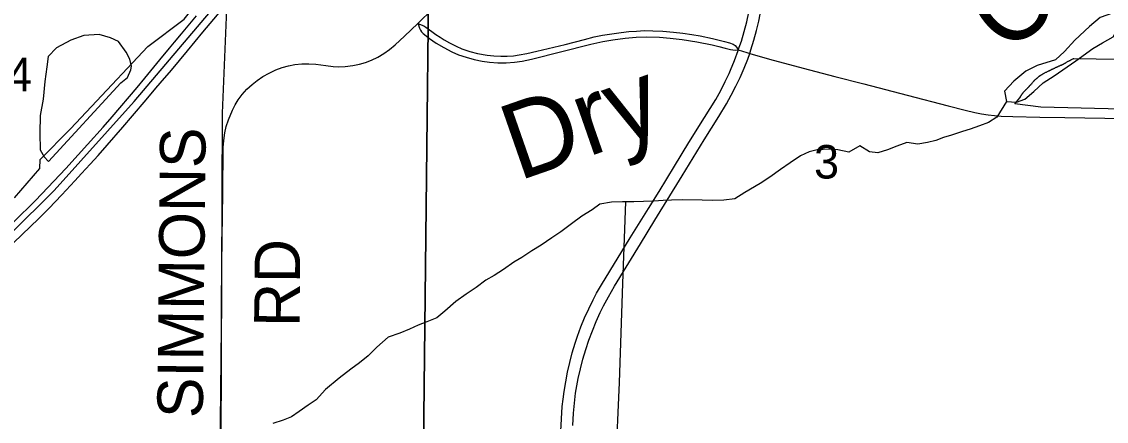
# Model space of a CAD drawing. Extents: x 0 to 34, y 0 to 22.
# Drawn here: x 4.977 to 6.331, y 16.982 to 17.482 of the extents above; entities that cross this region are included whole.
import ezdxf

# ---------------------------------------------------------------- set-up
doc = ezdxf.new("R2010")
doc.units = 0
for name, color, linetype in [('GM_X_City_Street', 7, 'Continuous'), ('GM_X_Corporation', 7, 'Continuous'), ('GM_X_County_Road', 7, 'Continuous'), ('GM_X_Interstate_Route', 7, 'Continuous'), ('GM_X_Minor_Lake', 7, 'Continuous'), ('GM_X_Minor_River', 7, 'Continuous'), ('GM_X_Minor_River_Text', 7, 'Continuous'), ('GM_X_Section_Text', 7, 'Continuous'), ('GM_X_Township_Road', 7, 'Continuous'), ('GM_X_Township_Road_Text', 7, 'Continuous'), ('SH_Text', 7, 'Continuous')]:
    doc.layers.add(name, color=color, linetype=linetype)

msp = doc.modelspace()

# ---------------------------------------------------------------- linework, layer by layer
at = {"layer": 'GM_X_City_Street'}
for points in [[(5.4713, 17.4795), (5.49, 17.4975)], [(5.2281, 17.3246), (5.2288, 17.3333), (5.2301, 17.3426), (5.2319, 17.3506), (5.2346, 17.3589), (5.2396, 17.3711), (5.2429, 17.3778), (5.2469, 17.3842), (5.2518, 17.3907), (5.2577, 17.3973), (5.2641, 17.4033), (5.2705, 17.4083), (5.2778, 17.4132), (5.2854, 17.4175), (5.2939, 17.4215), (5.3016, 17.4243), (5.3095, 17.4265), (5.3175, 17.428), (5.3262, 17.4288), (5.335, 17.429), (5.3437, 17.4284), (5.3561, 17.4267), (5.3653, 17.4256), (5.3727, 17.4253), (5.3806, 17.4257), (5.3898, 17.4268), (5.3983, 17.4286), (5.4059, 17.4308), (5.4134, 17.4337), (5.4212, 17.4375), (5.4286, 17.4418), (5.4357, 17.4468), (5.4428, 17.4527), (5.4545, 17.4637), (5.4713, 17.4795)], [(5.4713, 17.4795), (5.4715, 17.4788), (5.4734, 17.4735), (5.4743, 17.4712), (5.4758, 17.469), (5.4779, 17.4668), (5.4857, 17.4606), (5.4939, 17.4549), (5.5035, 17.4492), (5.5135, 17.4441), (5.522, 17.4404), (5.5314, 17.4371), (5.5416, 17.4343), (5.5513, 17.4323), (5.5605, 17.431), (5.5711, 17.4303), (5.5816, 17.4303), (5.5916, 17.431), (5.6014, 17.4323), (5.613, 17.4348), (5.687, 17.4537), (5.7022, 17.457), (5.7145, 17.4591), (5.7299, 17.4611), (5.7435, 17.4621), (5.7572, 17.4625), (5.7727, 17.4621), (5.7863, 17.4612), (5.8012, 17.4595), (5.8196, 17.4565), (5.8385, 17.4527), (5.8468, 17.4507), (5.8549, 17.4486), (5.8614, 17.447), (5.8643, 17.4464), (5.8674, 17.446), (5.8712, 17.4463)], [(5.4713, 17.4795), (5.4785, 17.4765), (5.4811, 17.4748), (5.4888, 17.4693), (5.4937, 17.4656), (5.4991, 17.4621), (5.5041, 17.4588), (5.5105, 17.4552), (5.519, 17.451), (5.5262, 17.4477), (5.5362, 17.4444), (5.5457, 17.4419), (5.5575, 17.4397), (5.5661, 17.4389), (5.5747, 17.4385), (5.5827, 17.4387), (5.5904, 17.4391), (5.5975, 17.44), (5.6071, 17.4418), (5.6197, 17.4446), (5.6551, 17.4532), (5.6791, 17.4594), (5.6914, 17.4625), (5.7016, 17.4647), (5.7106, 17.4661), (5.7249, 17.4681), (5.7344, 17.4692), (5.744, 17.4698), (5.7543, 17.4704), (5.7644, 17.4701), (5.7771, 17.4696), (5.7904, 17.4686), (5.8019, 17.4674), (5.8131, 17.4658), (5.8234, 17.464), (5.8389, 17.4606), (5.854, 17.4568), (5.8602, 17.4551), (5.8649, 17.4535), (5.8671, 17.4518), (5.8688, 17.4498), (5.8712, 17.4463)], [(5.8712, 17.4463), (5.882, 17.4431), (5.8854, 17.442), (5.9101, 17.4346), (5.9523, 17.4234), (5.9916, 17.4133), (6.0278, 17.4038), (6.0821, 17.3898), (6.1334, 17.3764), (6.1546, 17.371), (6.1667, 17.3682), (6.1748, 17.3665), (6.1833, 17.3652), (6.1911, 17.3643), (6.1992, 17.3636), (6.2141, 17.363), (6.2478, 17.3624), (6.2787, 17.3618), (6.3287, 17.3611), (6.3546, 17.3607), (6.3897, 17.3599), (6.4838, 17.3584)]]:
    msp.add_lwpolyline(points, dxfattribs=at)
at = {"layer": 'GM_X_Corporation'}
for points in [[(5.9989, 18.4296), (5.7852, 18.1748), (5.5419, 17.883), (5.4818, 17.8089), (5.2325, 17.5072), (5.2269, 17.3672), (5.225, 16.9563), (5.2221, 16.7098), (5.2215, 16.5659), (5.2182, 16.5527), (5.3703, 16.47), (5.4708, 16.4137), (5.474, 16.4118), (5.6191, 16.3275), (5.6252, 16.3229), (5.6296, 16.3186), (5.634, 16.3123), (5.7366, 16.2544)], [(4.9674, 17.2616), (4.9991, 17.2982), (4.9996, 17.3096), (5.0377, 17.3479), (5.0637, 17.3755), (5.1339, 17.4508), (5.1794, 17.4846), (5.2337, 17.5527), (5.3, 17.6471), (5.3229, 17.6836), (5.235, 17.6856), (5.2357, 17.7367), (5.2376, 17.8239), (5.2394, 17.8991), (5.0762, 17.9024), (4.9856, 17.9037), (4.9408, 17.9045)], [(6.4842, 17.369), (6.249, 17.3747), (6.2165, 17.3788), (6.2165, 17.3788), (6.2165, 17.3788), (6.2226, 17.3866), (6.2229, 17.387), (6.2233, 17.3876), (6.2235, 17.3879), (6.2241, 17.3889), (6.2243, 17.3892), (6.2245, 17.3895), (6.2247, 17.3898), (6.2249, 17.3902), (6.2251, 17.3905), (6.2255, 17.3911), (6.2258, 17.3915), (6.226, 17.3918), (6.2264, 17.3924), (6.2269, 17.393), (6.2271, 17.3933), (6.2274, 17.3936), (6.2276, 17.3939), (6.2279, 17.3942), (6.2284, 17.3947), (6.2286, 17.395), (6.2292, 17.3956), (6.2297, 17.3961), (6.23, 17.3964), (6.2302, 17.3967), (6.2305, 17.3969), (6.231, 17.3975), (6.2313, 17.3978), (6.2318, 17.3983), (6.2321, 17.3986), (6.2327, 17.3991), (6.2332, 17.3997), (6.2335, 17.3999), (6.234, 17.4005), (6.2343, 17.4008), (6.2348, 17.4013), (6.2351, 17.4016), (6.2353, 17.4019), (6.2359, 17.4024), (6.2361, 17.4027), (6.2367, 17.4032), (6.2369, 17.4035), (6.2372, 17.4038), (6.2374, 17.4041), (6.2379, 17.4046), (6.2382, 17.4049), (6.2386, 17.4055), (6.2389, 17.4059), (6.2391, 17.4062), (6.2393, 17.4065), (6.2396, 17.4068), (6.2398, 17.4071), (6.2403, 17.4076), (6.2406, 17.4079), (6.2412, 17.4084), (6.2415, 17.4087), (6.242, 17.4092), (6.2426, 17.4097), (6.2432, 17.4102), (6.2437, 17.4107), (6.244, 17.411), (6.2443, 17.4112), (6.2446, 17.4115), (6.2449, 17.4117), (6.2452, 17.412), (6.2454, 17.4123), (6.246, 17.4128), (6.2463, 17.413), (6.2469, 17.4135), (6.2472, 17.4137), (6.2475, 17.4139), (6.2478, 17.4142), (6.2483, 17.4145), (6.2485, 17.4146), (6.2488, 17.4148), (6.2491, 17.415), (6.2494, 17.4152), (6.2498, 17.4154), (6.2504, 17.4158), (6.2507, 17.416), (6.2511, 17.4162), (6.2514, 17.4164), (6.2517, 17.4166), (6.2521, 17.4168), (6.2524, 17.417), (6.2531, 17.4173), (6.2538, 17.4177), (6.2545, 17.418), (6.2552, 17.4184), (6.2558, 17.4187), (6.2565, 17.4191), (6.2572, 17.4194), (6.2579, 17.4197), (6.2586, 17.4201), (6.2593, 17.4204), (6.26, 17.4208), (6.2603, 17.4209), (6.2607, 17.4211), (6.261, 17.4212), (6.2617, 17.4216), (6.262, 17.4218), (6.2624, 17.4219), (6.2627, 17.4221), (6.2634, 17.4224), (6.2638, 17.4226), (6.2645, 17.4229), (6.2652, 17.4232), (6.2655, 17.4234), (6.2662, 17.4237), (6.2666, 17.4239), (6.2669, 17.4241), (6.2673, 17.4242), (6.268, 17.4246), (6.2683, 17.4247), (6.2687, 17.4249), (6.269, 17.425), (6.2693, 17.4252), (6.2697, 17.4254), (6.2701, 17.4255), (6.2704, 17.4257), (6.2707, 17.4258), (6.2711, 17.426), (6.2718, 17.4263), (6.2721, 17.4265), (6.2725, 17.4266), (6.2729, 17.4268), (6.2736, 17.4271), (6.2739, 17.4272), (6.2743, 17.4274), (6.2746, 17.4275), (6.2753, 17.4278), (6.2757, 17.428), (6.276, 17.4282), (6.2764, 17.4283), (6.277, 17.4287), (6.2774, 17.4289), (6.2777, 17.429), (6.2781, 17.4293), (6.2784, 17.4295), (6.2787, 17.4297), (6.279, 17.4299), (6.2794, 17.43), (6.2797, 17.4302), (6.28, 17.4304), (6.2804, 17.4306), (6.2807, 17.4308), (6.281, 17.431), (6.2817, 17.4314), (6.2824, 17.4317), (6.2831, 17.4321), (6.2834, 17.4323), (6.2841, 17.4326), (6.2844, 17.4328), (6.2848, 17.433), (6.2854, 17.4333), (6.2861, 17.4337), (6.2865, 17.4339), (6.2871, 17.4342), (6.2875, 17.4344), (6.2882, 17.4348), (6.2888, 17.4351), (6.2892, 17.4353), (6.2895, 17.4355), (6.2898, 17.4357), (6.2899, 17.4358), (6.4851, 17.4326)]]:
    msp.add_lwpolyline(points, dxfattribs=at)
for points in [[(4.7582, 17.9053), (4.9824, 17.8999), (5.4886, 17.8861), (5.4784, 16.9512), (4.4576, 16.9688), (4.4689, 17.4182), (4.4757, 17.9128)], [(5.4886, 17.8861), (6.497, 17.8754), (6.4745, 16.9262), (5.4784, 16.9512)]]:
    msp.add_lwpolyline(points, close=True, dxfattribs=at)
at = {"layer": 'GM_X_County_Road'}
for points in [[(5.8854, 17.442), (5.887, 17.4466), (5.8907, 17.4584), (5.894, 17.4704), (5.8969, 17.4824), (5.8999, 17.4976), (5.902, 17.5098), (5.9038, 17.5221), (5.9051, 17.5344), (5.906, 17.5468), (5.9065, 17.5623), (5.9072, 17.5968), (5.9077, 17.6373), (5.9082, 17.6612)], [(5.6498, 16.9701), (5.6505, 16.9856), (5.6515, 17.001), (5.6524, 17.0103), (5.6537, 17.0195), (5.6557, 17.0317), (5.6581, 17.0439), (5.6609, 17.056), (5.664, 17.068), (5.6675, 17.0799), (5.6704, 17.0887), (5.6747, 17.1003), (5.6794, 17.1118), (5.6845, 17.1231), (5.69, 17.1342), (5.6943, 17.1424), (5.7005, 17.1531), (5.7361, 17.2115), (5.7593, 17.2483), (5.7723, 17.2695), (5.7917, 17.3013), (5.8094, 17.3305), (5.8292, 17.3621), (5.8431, 17.3845), (5.8473, 17.3919), (5.8515, 17.3998), (5.8548, 17.4069), (5.8579, 17.4129), (5.8598, 17.4168), (5.8616, 17.4212), (5.8665, 17.4332), (5.871, 17.4455), (5.8712, 17.4463), (5.875, 17.4573), (5.8786, 17.4692), (5.8817, 17.4813), (5.8845, 17.4934)], [(5.6648, 16.9772), (5.6656, 16.9927), (5.6666, 17.0051), (5.6681, 17.0175), (5.6696, 17.0267), (5.6714, 17.0359), (5.6741, 17.048), (5.6772, 17.0601), (5.6808, 17.0721), (5.6847, 17.0839), (5.689, 17.0955), (5.6938, 17.1071), (5.6989, 17.1184), (5.703, 17.1268), (5.709, 17.1378), (5.7168, 17.1512), (5.7491, 17.2043), (5.7668, 17.2335), (5.8012, 17.2889), (5.8287, 17.334), (5.8467, 17.3631), (5.8563, 17.379), (5.8623, 17.3899), (5.868, 17.4009), (5.8734, 17.412), (5.8784, 17.4234), (5.8829, 17.4349), (5.8854, 17.442)]]:
    msp.add_lwpolyline(points, dxfattribs=at)
at = {"layer": 'GM_X_Interstate_Route'}
for points in [[(4.9669, 17.2056), (4.9977, 17.2355), (5.0103, 17.2483), (5.0267, 17.2653), (5.0431, 17.283), (5.0511, 17.2918), (5.0621, 17.3036), (5.0721, 17.3146), (5.0832, 17.3272), (5.1027, 17.3498), (5.1149, 17.3639), (5.1318, 17.3838), (5.1442, 17.3985), (5.1493, 17.4048), (5.1635, 17.4212), (5.1836, 17.445), (5.2029, 17.4685), (5.2416, 17.5149)], [(4.9669, 17.2317), (4.9938, 17.2584), (5.0092, 17.2747), (5.0315, 17.2982), (5.047, 17.3151), (5.0588, 17.328), (5.0783, 17.3498), (5.0897, 17.3629), (5.1207, 17.3996), (5.1301, 17.4111), (5.1492, 17.434), (5.161, 17.4485), (5.1674, 17.4561), (5.1762, 17.4666), (5.195, 17.489)]]:
    msp.add_lwpolyline(points, dxfattribs=at)
at = {"layer": 'GM_X_Minor_Lake'}
for p, q in [((6.2657, 17.414), (6.2927, 17.4327)), ((5.0101, 17.3068), (5.1005, 17.4051))]:
    msp.add_line(p, q, dxfattribs=at)
for points in [[(6.2927, 17.4327), (6.3137, 17.448), (6.3259, 17.4554), (6.3392, 17.4625), (6.3466, 17.476), (6.3438, 17.492), (6.3385, 17.4921), (6.3229, 17.487), (6.3095, 17.4754), (6.2912, 17.4585), (6.2785, 17.4443), (6.2671, 17.4338), (6.2443, 17.4268), (6.2302, 17.4198), (6.215, 17.4075), (6.2035, 17.3947), (6.206, 17.3818), (6.2184, 17.3809), (6.229, 17.3849), (6.2401, 17.3946), (6.252, 17.4051), (6.2657, 17.414)], [(5.1005, 17.4051), (5.1086, 17.4118), (5.1128, 17.4213), (5.1137, 17.4262), (5.1115, 17.435), (5.1071, 17.4434), (5.0974, 17.4568), (5.0873, 17.4615), (5.0734, 17.4658), (5.0541, 17.4642), (5.0381, 17.4587), (5.0199, 17.449), (5.0095, 17.4381), (5.0079, 17.4253), (5.0054, 17.4071), (5.0032, 17.3847), (4.9995, 17.3646), (4.9993, 17.3422), (4.9997, 17.3217), (5.0045, 17.3129), (5.0101, 17.3068)]]:
    msp.add_lwpolyline(points, dxfattribs=at)
at = {"layer": 'GM_X_Minor_River'}
for points in [[(6.206, 17.3818), (6.194, 17.3622), (6.1837, 17.3555), (6.1723, 17.3514), (6.1606, 17.3474), (6.1511, 17.3445), (6.1374, 17.3397), (6.1272, 17.3368), (6.1177, 17.3332), (6.1075, 17.3306), (6.0953, 17.3285), (6.0818, 17.3306), (6.0692, 17.3262), (6.0575, 17.3214), (6.0453, 17.3177), (6.0348, 17.319), (6.0228, 17.3267), (6.0091, 17.3186), (5.9955, 17.3214), (5.985, 17.3223), (5.9695, 17.3217), (5.9596, 17.3192), (5.949, 17.314), (5.936, 17.3051), (5.9238, 17.2969), (5.9105, 17.2872), (5.8983, 17.2793), (5.8792, 17.2682), (5.8667, 17.2604), (5.8531, 17.2587), (5.8391, 17.2581), (5.8259, 17.2586), (5.8021, 17.2589), (5.7877, 17.2587), (5.7775, 17.2581), (5.7658, 17.2575), (5.7529, 17.2572), (5.7408, 17.2566), (5.7265, 17.2564), (5.7129, 17.2562), (5.6985, 17.2538), (5.6889, 17.2467), (5.676, 17.2385), (5.663, 17.2291), (5.6497, 17.2191), (5.6383, 17.2116), (5.6253, 17.2023), (5.6135, 17.1952), (5.6009, 17.187), (5.591, 17.1811), (5.5781, 17.1721), (5.5666, 17.1647), (5.556, 17.1587), (5.5438, 17.1494), (5.5316, 17.1412), (5.5186, 17.1323), (5.5049, 17.1199), (5.4949, 17.1117), (5.4824, 17.1065), (5.4714, 17.1025), (5.4607, 17.0977), (5.4486, 17.0925), (5.4342, 17.0874), (5.42, 17.075), (5.4093, 17.0642), (5.3983, 17.0556), (5.3876, 17.0477), (5.3731, 17.0365), (5.3559, 17.0223), (5.3444, 17.0092), (5.3341, 17.0025), (5.323, 16.9946), (5.3135, 16.9879), (5.3029, 16.9839), (5.29, 16.9799)], [(5.7303, 17.2565), (5.7267, 17.1547), (5.7224, 17.031), (5.7181, 16.9278)]]:
    msp.add_lwpolyline(points, dxfattribs=at)
at = {"layer": 'GM_X_Township_Road'}
msp.add_lwpolyline([(5.2245, 16.95), (5.2247, 16.9811), (5.2252, 17.0216), (5.2257, 17.0589), (5.2258, 17.1025), (5.226, 17.1274), (5.2264, 17.1772), (5.2269, 17.2115), (5.2271, 17.2395), (5.2275, 17.2675), (5.2281, 17.3246)], dxfattribs=at)
at = {"layer": 'SH_Text'}
msp.add_lwpolyline([(3.9929, 16.0574), (4.3255, 16.5268), (4.5753, 16.8408), (4.8525, 17.1076), (5.0171, 17.2706), (5.117, 17.382), (5.2403, 17.5277), (5.4467, 17.7775), (5.7427, 18.1382), (6.1773, 18.6589), (6.374, 18.8962), (6.608, 19.1749), (6.883, 19.5049), (7.0202, 19.6674)], dxfattribs=at)

# ---------------------------------------------------------------- texts
at = {"layer": 'GM_X_Minor_River_Text'}
for s, rotation, p in [('Cr.', 40.2065, (6.2059, 17.4387)), ('Dry', 19.2033, (5.5967, 17.2824))]:
    msp.add_text(s, height=0.09476, rotation=rotation, dxfattribs=at).set_placement(p)
at = {"layer": 'GM_X_Section_Text'}
for s, p in [('4', (4.9583, 17.3948)), ('3', (5.9658, 17.2857))]:
    msp.add_text(s, height=0.0419, rotation=0, dxfattribs=at).set_placement(p)
at = {"layer": 'GM_X_Township_Road_Text'}
for s, rotation, p in [('SIMMONS', 89.4102, (5.2026, 16.9862)), ('RD', 89.505, (5.3235, 17.1001))]:
    msp.add_text(s, height=0.05682, rotation=rotation, dxfattribs=at).set_placement(p)

doc.saveas('drawing.dxf')
